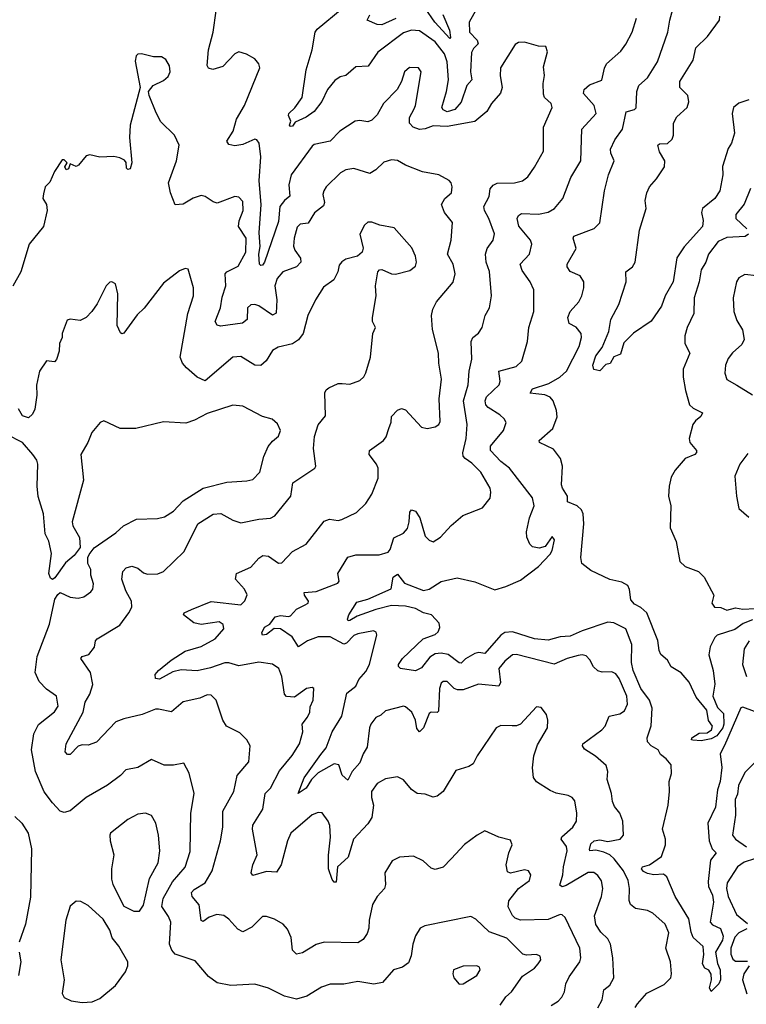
# Model space of a CAD drawing. Extents: x 1771496 to 1971148, y 471553 to 643630.
# Tile 358 of 656: x 1854910 to 1858573, y 574471 to 579438. Entities that reach past the tile are written whole.
import ezdxf

# ---------------------------------------------------------------- set-up
doc = ezdxf.new("R2010")
doc.units = 0

msp = doc.modelspace()

# ---------------------------------------------------------------- linework, layer by layer
at = {"layer": '0CON10XD'}
for points in [[(1858605, 576410.5), (1858557.9, 576392.1), (1858515, 576361.8), (1858426.9, 576333.1), (1858415, 576320.8), (1858390.9, 576275), (1858383.7, 576233.7), (1858405.4, 576155), (1858414.1, 576085.9), (1858403.5, 576025), (1858427.6, 575967.6), (1858457.6, 575937.6), (1858459.6, 575885), (1858454.8, 575865), (1858423.8, 575825), (1858395, 575810.8), (1858345, 575799.7), (1858302.9, 575802.9), (1858297.5, 575805), (1858298.8, 575815), (1858335, 575839.2), (1858375, 575840), (1858397.5, 575855), (1858402.5, 575875), (1858382.1, 575902.1), (1858373.8, 575955), (1858320.8, 576020.8), (1858285.3, 576095.3), (1858244, 576144), (1858195, 576174.2), (1858176.4, 576206.4), (1858142.5, 576235), (1858132.9, 576255), (1858126.9, 576306.9), (1858070.9, 576445), (1858042, 576472), (1858009.2, 576489.2), (1857991.4, 576511.4), (1857983.9, 576563.9), (1857975, 576583.3), (1857945, 576601.2), (1857885, 576614), (1857788.9, 576658.9), (1857743.6, 576695), (1857738.2, 576725), (1857754.3, 576895), (1857751.4, 576945), (1857741.4, 576965), (1857720, 576985), (1857670.8, 577005), (1857670.8, 577035), (1857645.7, 577075), (1857642, 577092), (1857646.3, 577186.3), (1857635.7, 577225), (1857601.1, 577271.1), (1857530.8, 577305), (1857528, 577315), (1857598.2, 577375), (1857620, 577435), (1857617, 577467), (1857600, 577515), (1857583.8, 577533.8), (1857556.7, 577545), (1857511.2, 577551.2), (1857483.8, 577553.8), (1857494.5, 577575), (1857577.5, 577602.5), (1857632.9, 577635), (1857666.7, 577665), (1857730.5, 577789.5), (1857742.1, 577835), (1857740.5, 577855), (1857715.9, 577885.9), (1857680.8, 577905), (1857673.3, 577935), (1857685.6, 577965), (1857728, 578015), (1857744.2, 578045), (1857754.3, 578085), (1857754.3, 578115), (1857736.2, 578145), (1857685, 578167.5), (1857670.3, 578190.3), (1857669.4, 578205), (1857715, 578283.3), (1857700, 578335), (1857704, 578345), (1857806.4, 578383.6), (1857835, 578413.3), (1857858.9, 578575), (1857879.1, 578655), (1857906.4, 578725), (1857889.6, 578765), (1857887.9, 578785), (1857910.7, 578830.7), (1857948.1, 578885), (1857967.4, 578972.6), (1858010, 578985), (1858017.3, 578992.7), (1858020.3, 579075), (1858030.8, 579105), (1858075, 579144.4), (1858125, 579224.2), (1858178, 579375), (1858187.5, 579435), (1858220, 579555)], [(1856428.3, 575731.7), (1856455.2, 575764.8), (1856484.7, 575845), (1856534.7, 575925), (1856559.2, 576040.9), (1856604.8, 576075.2), (1856620.1, 576109.9), (1856655, 576150), (1856674.1, 576185), (1856710.6, 576335), (1856707.9, 576347.9), (1856694.4, 576354.4), (1856615, 576340.5), (1856595, 576331.2), (1856557.5, 576292.5), (1856545, 576288.6), (1856475, 576325.5), (1856415, 576325.3), (1856361.2, 576305), (1856315, 576274.4), (1856284.4, 576325), (1856225, 576364.6), (1856192.4, 576367.6), (1856155, 576335.8), (1856135, 576333.8), (1856131.4, 576345), (1856145, 576373.8), (1856171.8, 576388.2), (1856198.5, 576425), (1856225, 576433.2), (1856265, 576426.5), (1856275, 576430), (1856305.3, 576464.7), (1856345.9, 576484.1), (1856364.2, 576495), (1856366.7, 576505), (1856345.7, 576535), (1856345, 576548.8), (1856405, 576553.1), (1856513.8, 576595), (1856520, 576605), (1856514.2, 576645), (1856565, 576726.9), (1856605, 576737.9), (1856721.7, 576738.3), (1856768.1, 576751.9), (1856777.5, 576765), (1856796.1, 576823.9), (1856845, 576848.1), (1856865, 576872), (1856873.9, 576905), (1856876.9, 576953.1), (1856884.7, 576965.3), (1856905, 576958.5), (1856927.8, 576925), (1856955, 576833.1), (1856975, 576811.5), (1856995, 576804.4), (1857032.1, 576827.9), (1857085, 576885.7), (1857143.7, 576936.3), (1857244, 576975), (1857281.5, 577025), (1857286, 577054), (1857281.3, 577075), (1857234, 577155), (1857190, 577200), (1857155, 577224.6), (1857146, 577236), (1857143.2, 577253.2), (1857160.8, 577325), (1857165.5, 577395), (1857146.6, 577515), (1857170.7, 577595), (1857176.1, 577665), (1857189.5, 577725), (1857185.6, 577814.4), (1857195, 577833.8), (1857223.7, 577856.3), (1857240.8, 577885), (1857257.1, 577945), (1857278.1, 577985), (1857288.5, 578045), (1857277.8, 578167.8), (1857261.5, 578215), (1857258.8, 578255), (1857267.2, 578282.8), (1857296.5, 578325), (1857303.2, 578356.8), (1857275.4, 578435), (1857252.5, 578475), (1857249.6, 578495), (1857276.6, 578545), (1857281.5, 578585), (1857297, 578603), (1857317.6, 578612.4), (1857405.3, 578614.7), (1857445, 578624.4), (1857471.4, 578645), (1857506.1, 578693.9), (1857550, 578775), (1857551.4, 578895), (1857594.3, 578995), (1857589.4, 579015), (1857556.5, 579045), (1857551.1, 579061.1), (1857548.5, 579115), (1857555.5, 579155.5), (1857550.9, 579199.1), (1857570, 579275), (1857561.7, 579301.7), (1857525, 579304.2), (1857455, 579324.4), (1857425, 579322.9), (1857408.3, 579311.7), (1857333.1, 579195), (1857331.9, 579155), (1857342.5, 579095), (1857333.8, 579066.2), (1857289.2, 579015), (1857265.8, 578975), (1857205.3, 578924.7), (1857065, 578898.9), (1856995, 578902.3), (1856955, 578886.9), (1856925, 578883.8), (1856894.3, 578895), (1856875.3, 578915.3), (1856875.9, 578945), (1856897.9, 578987.9), (1856905.4, 579005.4), (1856933.8, 579175), (1856920, 579195), (1856875, 579196.2), (1856849.2, 579175), (1856834.4, 579125), (1856812.2, 579085), (1856744.4, 579015), (1856712.1, 578957.9), (1856685, 578930), (1856665, 578923.1), (1856625, 578929.5), (1856601.2, 578925), (1856524.3, 578875), (1856475.3, 578824.7), (1856395, 578807.5), (1856385, 578800), (1856278.1, 578655), (1856266.5, 578605), (1856272.7, 578547.3), (1856244.4, 578525.6), (1856221.1, 578495), (1856215, 578420), (1856145, 578214.3), (1856135, 578199.1), (1856125, 578196.9), (1856119.6, 578205), (1856116.1, 578255), (1856123, 578293), (1856117.3, 578362.7), (1856127.5, 578505), (1856118.1, 578625), (1856125.8, 578745), (1856117.8, 578815), (1856105, 578832), (1856095, 578834.3), (1856035, 578807.3), (1855995, 578800.9), (1855965, 578807.5), (1855954.2, 578825), (1855985.6, 578875), (1856002.9, 578935), (1856043.5, 579005), (1856120, 579195), (1856115.7, 579215.7), (1856095, 579240), (1856054.3, 579264.3), (1856015, 579276), (1855994.5, 579265.5), (1855935, 579201.2), (1855883, 579187), (1855862.7, 579192.7), (1855856.1, 579206.1), (1855861.4, 579285), (1855886.2, 579375), (1855901.4, 579481.4)], [(1857215, 579494), (1857176.5, 579425), (1857177.9, 579375), (1857216.5, 579335), (1857221.5, 579315), (1857197.3, 579292.7), (1857187.7, 579272.3), (1857182.1, 579175), (1857189.4, 579135), (1857164.7, 579105), (1857135, 579021.4), (1857104.4, 578985), (1857065, 578972.6), (1857045, 578983.5), (1857038.8, 578995), (1857062, 579075), (1857071, 579135), (1857065.8, 579225), (1857052.4, 579265), (1857004.2, 579325), (1856925, 579381.6), (1856885, 579384.7), (1856845, 579371.1), (1856715, 579273.1), (1856666.8, 579203.2), (1856605, 579200), (1856553.6, 579156.4), (1856525, 579148.5), (1856498.5, 579131.5), (1856462.1, 579085), (1856432.5, 579025), (1856395, 578974.3), (1856355, 578946), (1856299.5, 578920.5), (1856285, 578900), (1856275, 578898), (1856270, 578905), (1856276.2, 578925), (1856264.6, 578955), (1856267.1, 578965), (1856296.8, 578993.2), (1856334, 579045), (1856354, 579185), (1856384.1, 579285.9), (1856399.6, 579375), (1856410.1, 579389.9), (1856535, 579493.8)], [(1856805.8, 579444.2), (1856735, 579410.8), (1856712.9, 579412.9), (1856662.5, 579435), (1856675, 579461.9)], [(1857043.2, 579463.2), (1857076.9, 579385), (1857082.3, 579347.7), (1857077.8, 579342.2), (1857002.7, 579425), (1856955, 579496.2)], [(1858615, 575948.5), (1858555, 575969.6), (1858545, 575966.7), (1858463.7, 575776.3), (1858440.6, 575735), (1858449.5, 575665), (1858440.8, 575595), (1858427, 575553), (1858417, 575465), (1858379.2, 575385), (1858385.8, 575295), (1858400.4, 575255), (1858421.5, 575235), (1858392.4, 575197.6), (1858381, 575091), (1858382.3, 575065), (1858402.3, 575022.3), (1858407.3, 574987.3), (1858390.9, 574885), (1858401.8, 574871.8), (1858443.4, 574853.4), (1858456.6, 574815), (1858453.7, 574795), (1858417.7, 574735), (1858427.7, 574677.7), (1858440.8, 574645), (1858443.3, 574595), (1858435.3, 574574.7), (1858395, 574536.7), (1858387.5, 574555), (1858398.2, 574595), (1858395, 574622.5), (1858383.9, 574643.9), (1858364.1, 574654.1), (1858352.5, 574675), (1858358.1, 574721.9), (1858355, 574762.5), (1858305, 574808.1), (1858294.6, 574834.6), (1858282.6, 574902.6), (1858214.5, 575015), (1858172, 575115), (1858155, 575128.1), (1858106, 575124), (1858075, 575130.3), (1858055, 575141.3), (1858044.7, 575155), (1858050, 575165), (1858085, 575174.1), (1858145, 575216.9), (1858166.3, 575275), (1858165.3, 575305), (1858150.2, 575355), (1858179.4, 575475), (1858186.1, 575545), (1858183.6, 575595), (1858195.4, 575635.4), (1858195, 575680), (1858169.5, 575709.5), (1858140.8, 575730.8), (1858128, 575755), (1858093.8, 575775), (1858074.4, 575795), (1858072.7, 575815), (1858093.5, 575876.5), (1858098.1, 575965), (1858085.3, 576005), (1858041.7, 576065), (1858002.1, 576155), (1857993.9, 576195), (1857996.6, 576286.6), (1857965.7, 576365), (1857905.4, 576395.4), (1857875, 576399.1), (1857745, 576355.6), (1857685, 576327.5), (1857635, 576325.5), (1857575, 576307.6), (1857506.1, 576313.9), (1857395, 576350), (1857355, 576346.7), (1857335, 576332.8), (1857255, 576240.6), (1857225, 576245.8), (1857205, 576241.1), (1857157.1, 576213), (1857135, 576191.2), (1857125, 576193.1), (1857070.9, 576235), (1857035, 576243.1), (1857005, 576239.2), (1856977.4, 576222.6), (1856935, 576168.9), (1856905, 576153.3), (1856830, 576165), (1856819.2, 576175), (1856819.4, 576185), (1856839.4, 576215), (1856944.4, 576315), (1857005, 576337.3), (1857019.7, 576350.3), (1857028, 576372), (1857024, 576394), (1856986.9, 576435), (1856945, 576446.4), (1856905, 576467.1), (1856855, 576479.6), (1856785, 576482.9), (1856705, 576463.3), (1856611.7, 576428.3), (1856575, 576407.5), (1856565.9, 576405.9), (1856563.3, 576413.3), (1856570, 576435), (1856609.6, 576500.4), (1856665, 576514.4), (1856783.6, 576566.4), (1856792.7, 576625), (1856815, 576641.1), (1856850, 576595), (1856945, 576559.3), (1856974.2, 576565), (1857035, 576603.3), (1857115, 576622.5), (1857205, 576602.5), (1857305, 576562.5), (1857361.5, 576578.5), (1857435, 576610.5), (1857525, 576678.8), (1857585, 576742.5), (1857595, 576760), (1857605.7, 576814.3), (1857595, 576830), (1857558.8, 576781.2), (1857528, 576772), (1857495, 576778.8), (1857481.4, 576791.4), (1857467, 576827), (1857465.7, 576855), (1857480.8, 576925), (1857503.9, 576985), (1857495, 577025.8), (1857380, 577175), (1857335, 577209.1), (1857282.8, 577265), (1857283.1, 577286.9), (1857349.5, 577365), (1857362.5, 577405), (1857352.2, 577425), (1857330, 577445), (1857271, 577481), (1857260.5, 577495), (1857256.9, 577515), (1857263.9, 577536.1), (1857326.5, 577595), (1857332.5, 577615), (1857326, 577665), (1857412.4, 577687.6), (1857441.4, 577715), (1857470, 577815), (1857477.5, 577885), (1857501.5, 577965), (1857502.2, 578075), (1857482.9, 578115), (1857442.3, 578172.3), (1857433.1, 578205), (1857480.8, 578255), (1857491.8, 578305), (1857484.5, 578325), (1857426.5, 578396.5), (1857417.5, 578435), (1857425, 578450), (1857439.5, 578460.5), (1857525, 578457.3), (1857575, 578466.4), (1857605.3, 578484.7), (1857648.5, 578535), (1857688.9, 578641.1), (1857739.2, 578725), (1857743.5, 578885), (1857815.6, 578965), (1857806.4, 579005), (1857752.9, 579065), (1857755.8, 579085), (1857781.8, 579108.2), (1857845, 579132), (1857857.4, 579192.6), (1857868.1, 579215), (1857940.7, 579279.3), (1857965, 579314), (1857997.5, 579375), (1858019.4, 579445)], [(1858585, 579032.7), (1858535, 579016.7), (1858507.6, 578995), (1858501.4, 578965), (1858513.6, 578865), (1858497.7, 578815), (1858481.8, 578788.2), (1858453.3, 578696.7), (1858455.4, 578655), (1858439.5, 578575), (1858413.8, 578535), (1858351.5, 578485), (1858346.5, 578465), (1858355.9, 578424.1), (1858352.1, 578395), (1858258.9, 578291.1), (1858223.6, 578236.4), (1858204.1, 578115.9), (1858163.3, 578045), (1858145, 577992.5), (1858093, 577917), (1858003.9, 577856.1), (1857955, 577807.5), (1857939.3, 577750.7), (1857905, 577737.5), (1857886.4, 577703.6), (1857865, 577698.8), (1857835, 577665.7), (1857805, 577673.3), (1857800, 577695), (1857815, 577742.9), (1857846.2, 577783.8), (1857880.5, 577865), (1857890, 577925), (1857929.7, 578000.3), (1857966.7, 578115), (1857965.8, 578165), (1857999.8, 578190.2), (1858013.3, 578215), (1858034.1, 578375.9), (1858067.5, 578485), (1858062.5, 578525), (1858072, 578565), (1858084.3, 578595), (1858120, 578635), (1858160, 578695), (1858162.2, 578725), (1858135, 578770.8), (1858126.2, 578805), (1858135, 578812), (1858175, 578813.5), (1858198.9, 578835), (1858206.2, 578855), (1858206.5, 578915), (1858222, 578948), (1858274.4, 578995), (1858283.2, 579023.2), (1858278.6, 579055), (1858238, 579095), (1858237.5, 579125), (1858305, 579233.3), (1858319.2, 579295), (1858377.8, 579352.2), (1858437.5, 579435), (1858440, 579455)], [(1856032.7, 577907.3), (1855922.2, 577892.2), (1855905, 577896), (1855895.6, 577915), (1855923.3, 577985), (1855931.6, 578038.4), (1855948.8, 578095), (1855946.8, 578155), (1855954.5, 578165.5), (1856010.7, 578195), (1856049.7, 578265), (1856051.4, 578335), (1856013.5, 578395), (1856017.4, 578422.6), (1856037.5, 578475), (1856035, 578521.2), (1856015, 578543.1), (1855995, 578545.7), (1855905, 578512.2), (1855885, 578518.6), (1855845, 578545.8), (1855825, 578550), (1855785, 578537.1), (1855735, 578507.1), (1855694.3, 578504.3), (1855670.9, 578565), (1855660.8, 578615), (1855700, 578725), (1855714.4, 578804.4), (1855690, 578855), (1855622.4, 578922.4), (1855597.4, 578967.4), (1855562.5, 579055), (1855560, 579075), (1855583.3, 579105), (1855635, 579131.4), (1855658.6, 579151.4), (1855668.9, 579175), (1855665.4, 579205.4), (1855646.4, 579236.4), (1855625, 579250), (1855585, 579250), (1855525, 579265.8), (1855505, 579263.3), (1855496.7, 579255), (1855492.3, 579227.7), (1855518, 579095), (1855466.4, 578905), (1855463.8, 578843.8), (1855476.2, 578715), (1855467.5, 578685), (1855455, 578682.5), (1855449.3, 578689.3), (1855446.4, 578716.4), (1855438.8, 578728.8), (1855415, 578741.4), (1855385, 578746.9), (1855315, 578744.2), (1855263.6, 578756.4), (1855245, 578750), (1855206.4, 578703.6), (1855195, 578697.5), (1855165, 578710), (1855156.7, 578685), (1855145, 578680), (1855137.5, 578695), (1855150, 578715), (1855135, 578730), (1855125, 578730), (1855085, 578672.5), (1855062.3, 578617.7), (1855038.8, 578595), (1855030.8, 578559.2), (1855026.7, 578535), (1855045.8, 578505.8), (1855049.4, 578475), (1855030.6, 578395), (1854958.6, 578305), (1854915.6, 578165), (1854876.2, 578093.8)], [(1857825, 574454.2), (1857845.9, 574494.1), (1857855.6, 574545), (1857885, 574568.6), (1857905.8, 574605), (1857900, 574705), (1857888.5, 574775), (1857875, 574801.4), (1857839.4, 574835), (1857814.1, 574874.1), (1857808.3, 574918.3), (1857842.5, 575015), (1857850, 575055), (1857843.7, 575093.7), (1857825, 575121.4), (1857805, 575135.6), (1857775, 575136.5), (1857665, 575069.8), (1857644, 575064), (1857632.7, 575072.7), (1857648.6, 575125), (1857650.9, 575165), (1857670, 575245), (1857667.3, 575267.3), (1857639.5, 575305), (1857643.2, 575316.8), (1857699.1, 575365), (1857716.5, 575395), (1857719.4, 575435), (1857708, 575498), (1857695, 575514.2), (1857675, 575524.3), (1857615, 575535.8), (1857585, 575549.2), (1857515, 575593.1), (1857500.5, 575615), (1857494.6, 575664.6), (1857502.1, 575725), (1857519.8, 575780.2), (1857571.4, 575865), (1857572.9, 575905), (1857565, 575933.3), (1857539.1, 575969.1), (1857515, 575972), (1857435.4, 575884.6), (1857415, 575875.5), (1857393.5, 575876.5), (1857335, 575876.9), (1857312.5, 575865), (1857216.7, 575725), (1857196.2, 575685), (1857175, 575670.8), (1857109.4, 575650.6), (1857045.3, 575544.7), (1857015, 575521.5), (1856995, 575516.7), (1856955, 575530.4), (1856913.3, 575535), (1856885.5, 575555.5), (1856845, 575604), (1856815, 575618.8), (1856755, 575608), (1856712, 575585), (1856683.1, 575545), (1856683.1, 575515), (1856694.4, 575475), (1856685, 575413.3), (1856665, 575382), (1856592.2, 575305), (1856565.8, 575214.2), (1856512.7, 575165), (1856505, 575087.5), (1856495, 575087.5), (1856485, 575101.2), (1856466.8, 575155), (1856466.8, 575223.2), (1856476.9, 575315), (1856473, 575373), (1856465, 575395.6), (1856435, 575437.1), (1856415, 575439.4), (1856385, 575426.7), (1856277.1, 575335), (1856259.4, 575295), (1856227.6, 575175), (1856205, 575138), (1856155, 575140.6), (1856085, 575121.8), (1856076.5, 575135), (1856085.4, 575175), (1856106.6, 575225), (1856083.8, 575355), (1856086.2, 575375), (1856136.7, 575455), (1856147.8, 575535), (1856175, 575562.2), (1856220.5, 575649.5), (1856283.7, 575726.3), (1856320.8, 575785), (1856338.1, 575845), (1856334.5, 575885), (1856361.1, 575918.9), (1856372.9, 575945), (1856375, 575972.5), (1856389.2, 576005), (1856393.6, 576063.6), (1856385, 576070), (1856356.1, 576063.9), (1856295, 576020), (1856255, 576024.2), (1856245.5, 576035.5), (1856231.8, 576125), (1856217.1, 576165), (1856185, 576186.2), (1856115, 576197.1), (1856015, 576178), (1855965, 576194.1), (1855945, 576193.6), (1855872.3, 576167.7), (1855805, 576152.9), (1855725, 576158.9), (1855681.5, 576148.5), (1855615, 576111.5), (1855594.6, 576114.6), (1855592.7, 576135), (1855609.2, 576155), (1855673.4, 576206.6), (1855745, 576252.5), (1855825, 576276.2), (1855895, 576315.4), (1855940, 576365), (1855936.6, 576386.6), (1855915, 576400.8), (1855825, 576386.7), (1855787.5, 576395), (1855736.2, 576435), (1855740, 576445), (1855776.6, 576463.4), (1855875, 576503.6), (1856025, 576486.9), (1856045, 576506), (1856057, 576537), (1856044.3, 576565), (1855997.5, 576615), (1856002.5, 576645), (1856075, 576676.4), (1856115, 576721.4), (1856135.4, 576734.6), (1856165, 576732.1), (1856215, 576695.5), (1856232.2, 576697.8), (1856285.4, 576754.6), (1856355, 576792.9), (1856445, 576907.5), (1856471.7, 576918.3), (1856515, 576912.2), (1856533.7, 576916.3), (1856608.5, 576951.5), (1856655, 576998), (1856685.4, 577044.6), (1856717.3, 577125), (1856717.3, 577175), (1856708.9, 577195), (1856671.1, 577245), (1856672.9, 577265), (1856744, 577315), (1856756.8, 577333.2), (1856771.2, 577375), (1856783, 577407), (1856783.9, 577436.1), (1856815, 577467.5), (1856835, 577476.7), (1856855, 577470), (1856935, 577382), (1856965, 577376.2), (1857005, 577384.4), (1857022.9, 577395), (1857029.8, 577410.2), (1857024.2, 577525), (1857036.8, 577625), (1857022.3, 577705), (1857020.7, 577755), (1856991.5, 577875), (1856985.4, 577945), (1856992.4, 577977.6), (1857010.9, 578015), (1857095, 578114), (1857106.2, 578155), (1857095, 578203.8), (1857066.8, 578255), (1857085.3, 578325), (1857092.5, 578415), (1857051.8, 578465), (1857036.9, 578505), (1857053.6, 578536.4), (1857087.1, 578565), (1857090.8, 578595), (1857086, 578615), (1857075.9, 578625.9), (1857022.5, 578655), (1856940.2, 578670.2), (1856855, 578703.5), (1856815, 578726.7), (1856785, 578730), (1856745, 578719.5), (1856705, 578679.4), (1856675, 578662.2), (1856595, 578687.1), (1856555, 578680.9), (1856527.1, 578665), (1856455.8, 578595), (1856443.1, 578575), (1856438.1, 578555), (1856447.5, 578515), (1856441.1, 578498.9), (1856397, 578463), (1856365, 578411.5), (1856324, 578406), (1856309.3, 578390.7), (1856293.8, 578335), (1856290.5, 578295), (1856296.7, 578275), (1856326.2, 578235), (1856327.3, 578215), (1856305, 578191.1), (1856236.7, 578165), (1856207.4, 578132.6), (1856196.5, 578095), (1856206.4, 578025), (1856202.4, 577957.6), (1856185, 577947.5), (1856115, 577993.6), (1856095, 578001.1), (1856075, 578000), (1856058.9, 577985), (1856056.4, 577925), (1856032.7, 577907.3)], [(1858594.7, 578585.3), (1858562.4, 578507.6), (1858519.4, 578455), (1858520, 578435), (1858575, 578382.9)], [(1857590, 574465), (1857625, 574487.1), (1857642.4, 574507.6), (1857656.5, 574535), (1857663.2, 574575), (1857679.4, 574610.6), (1857733.5, 574685), (1857739.6, 574705), (1857733.8, 574755), (1857659.6, 574909.6), (1857645, 574923.1), (1857635, 574924.4), (1857575, 574898.8), (1857435, 574895.7), (1857408, 574905), (1857395, 574920), (1857372.6, 574962.6), (1857376, 574994), (1857424.7, 575055.3), (1857479.4, 575095), (1857486.9, 575125), (1857475, 575144), (1857455, 575150), (1857385, 575132.9), (1857370, 575140), (1857363.2, 575175), (1857375.4, 575234.6), (1857392, 575275), (1857385, 575300), (1857325, 575314.4), (1857254.2, 575345.8), (1857215.6, 575324.4), (1857153.2, 575276.8), (1857085, 575205.8), (1857045, 575162.5), (1857005, 575150.6), (1856985, 575157.5), (1856943.3, 575195), (1856895, 575219.2), (1856825, 575214.2), (1856788, 575195), (1856751.4, 575135), (1856754.5, 575075), (1856748.9, 575055), (1856712.2, 575015), (1856689.1, 574975), (1856671.9, 574895), (1856670.8, 574855), (1856661.7, 574828.3), (1856641.7, 574798.3), (1856615, 574781.4), (1856445, 574784.6), (1856405, 574773.8), (1856335, 574731.2), (1856305, 574724.3), (1856284.6, 574744.6), (1856279.1, 574809.1), (1856260.9, 574850.9), (1856238, 574875), (1856195, 574901.4), (1856155, 574914.2), (1856135, 574914), (1856080.3, 574859.7), (1856035, 574837.5), (1856010.6, 574850.6), (1855965, 574900), (1855938.6, 574918.6), (1855904.3, 574924.3), (1855865, 574911.1), (1855835, 574889.2), (1855825, 574893.8), (1855815, 574972.5), (1855780, 575015), (1855776.2, 575035), (1855789.6, 575050.4), (1855845, 575083.5), (1855880, 575145), (1855922.9, 575295), (1855933.8, 575365), (1855934.6, 575445), (1855989.5, 575545), (1856006.7, 575625), (1856065.6, 575695), (1856072, 575775), (1856055.5, 575805.5), (1856020.3, 575840.3), (1855952.5, 575875), (1855934.2, 575905), (1855901.2, 576005), (1855875, 576030), (1855855, 576032.5), (1855817.5, 576015), (1855735, 575997.1), (1855675, 575945.7), (1855610.2, 575960.2), (1855595, 575960), (1855527.2, 575932.8), (1855435, 575911.1), (1855395, 575895.6), (1855296.8, 575793.2), (1855255, 575778.1), (1855225, 575779.4), (1855205, 575773.5), (1855165, 575731.4), (1855150.7, 575730.7), (1855139.1, 575745), (1855144.6, 575785), (1855230, 575945), (1855239.6, 575995), (1855264.1, 576035.9), (1855278.8, 576085), (1855267.3, 576145), (1855218.1, 576215), (1855225, 576225.6), (1855258.9, 576235), (1855286.8, 576273.2), (1855292.5, 576305), (1855301.2, 576315), (1855415, 576384), (1855461.1, 576445), (1855475.5, 576475), (1855474.6, 576505), (1855445, 576556), (1855424.5, 576615), (1855430, 576655), (1855447.3, 576672.7), (1855475, 576681.2), (1855505, 576670.8), (1855535, 576647.8), (1855555, 576641.5), (1855607.2, 576642.8), (1855635, 576654.3), (1855739.4, 576755), (1855807.9, 576895), (1855885, 576943.2), (1855925, 576946.2), (1855985, 576913.3), (1856025, 576900.6), (1856115, 576918.5), (1856175, 576923.3), (1856197.1, 576935), (1856276.9, 577035), (1856287.9, 577102.1), (1856398.8, 577175), (1856403.8, 577185), (1856390.6, 577275), (1856395.6, 577335), (1856415, 577393.3), (1856451.2, 577438.8), (1856448.1, 577555), (1856455, 577571.2), (1856468.7, 577581.3), (1856515, 577601.9), (1856535, 577603.1), (1856575, 577600), (1856625, 577618), (1856645, 577636.2), (1856655, 577656.7), (1856678, 577735), (1856690, 577855), (1856703.8, 577885), (1856689.2, 577915), (1856688.1, 577935), (1856707.8, 578045), (1856703.3, 578095), (1856716.2, 578165), (1856724.3, 578175.7), (1856735, 578178), (1856785, 578155.6), (1856805, 578153.3), (1856877, 578173), (1856905.7, 578195), (1856910.6, 578215), (1856905.6, 578245), (1856886.9, 578286.9), (1856798.3, 578388.3), (1856725, 578400.6), (1856685, 578415.5), (1856664.5, 578415.5), (1856648.3, 578401.7), (1856624, 578355), (1856641.2, 578285), (1856636.7, 578265), (1856612.5, 578245), (1856555, 578229.2), (1856533.4, 578216.6), (1856521.3, 578198.7), (1856514.2, 578165), (1856494.3, 578125.7), (1856440.9, 578089.1), (1856400.6, 578025), (1856363.3, 577945), (1856338.5, 577855), (1856315, 577823.1), (1856285, 577803.3), (1856213.3, 577785), (1856185, 577769.2), (1856152.7, 577717.3), (1856125, 577693.1), (1856095, 577694.5), (1856025, 577738.1), (1855985, 577735.6), (1855845, 577615.6), (1855804.5, 577634.5), (1855751.5, 577681.5), (1855731.1, 577705), (1855720, 577735), (1855757.5, 577955), (1855785.6, 578045), (1855785.8, 578085), (1855758.8, 578178.8), (1855745, 578182.5), (1855715, 578171.2), (1855635, 578108.8), (1855537.4, 577982.6), (1855501.9, 577948.1), (1855435, 577856.2), (1855425, 577852.5), (1855417.7, 577857.7), (1855401.4, 577895), (1855405.7, 578055), (1855393.8, 578105), (1855375, 578115.8), (1855365, 578113.8), (1855346, 578095), (1855300, 578005), (1855274.3, 577965), (1855245, 577935.7), (1855215, 577920), (1855165, 577927.5), (1855148.8, 577921.2), (1855124, 577855), (1855123.8, 577835), (1855111.2, 577805), (1855110, 577765), (1855095.9, 577724.1), (1855085, 577712.5), (1855045, 577717.5), (1855010, 577665), (1854995.4, 577594.6), (1854996.7, 577543.3), (1854986.7, 577473.3), (1854975, 577448), (1854955, 577429.2), (1854925, 577439.4), (1854905, 577474.2)], [(1858584.3, 578355), (1858566.4, 578343.6), (1858475, 578339.7), (1858431.8, 578318.2), (1858382.3, 578255), (1858368.9, 578215), (1858344.7, 578175.3), (1858335.4, 578115), (1858310.5, 578035), (1858309.3, 577955), (1858275.4, 577885), (1858262.4, 577842.4), (1858263.1, 577805), (1858287.8, 577755), (1858254.7, 577675), (1858254.7, 577635.3), (1858266.8, 577566.8), (1858286.5, 577495), (1858305, 577477.5), (1858352.2, 577455), (1858343.8, 577436.2), (1858316.4, 577415), (1858303.8, 577396.2), (1858285.5, 577325), (1858289.1, 577305), (1858322.5, 577265), (1858322.5, 577255), (1858314.2, 577245), (1858265, 577223.5), (1858215, 577165.4), (1858195, 577130.5), (1858184.1, 577085), (1858180.4, 577035), (1858191.7, 576985), (1858190, 576875), (1858219.2, 576805), (1858237.3, 576705), (1858265, 576679.1), (1858331.4, 576655), (1858360, 576625), (1858410, 576535), (1858400, 576495), (1858412.5, 576475), (1858445, 576472), (1858475, 576460), (1858519.1, 576470.9), (1858555, 576464.4), (1858617.8, 576467.8)], [(1858625, 578146.1), (1858565, 578153.1), (1858535, 578136), (1858522.9, 578115), (1858507.5, 578035), (1858510, 577965), (1858525, 577920), (1858553.2, 577873.2), (1858561.4, 577825), (1858550.2, 577799.8), (1858503.1, 577756.9), (1858481.7, 577728.3), (1858468.6, 577695), (1858464.4, 577655), (1858475, 577622), (1858525, 577593.8), (1858605, 577544.6)], [(1857332.5, 574467.5), (1857361.2, 574508.8), (1857390, 574535), (1857445, 574613.1), (1857505, 574653.1), (1857524.3, 574675), (1857536.9, 574695), (1857534.3, 574714.3), (1857515, 574723.1), (1857465, 574718.5), (1857446, 574725), (1857365, 574805.3), (1857276.7, 574836.7), (1857210.3, 574900.3), (1857183.6, 574913.6), (1856953, 574867), (1856928.8, 574855), (1856905, 574816.7), (1856891.5, 574775), (1856883.9, 574715), (1856869.4, 574680.6), (1856840.7, 574659.3), (1856794.8, 574645.2), (1856739.1, 574580.9), (1856695, 574573.3), (1856615, 574586.8), (1856545, 574573.1), (1856475, 574573.1), (1856431.7, 574558.3), (1856357, 574513), (1856305, 574496.7), (1856245, 574512.5), (1856165, 574552.2), (1856095, 574572.2), (1855975, 574565.5), (1855905, 574578.8), (1855861.2, 574611.2), (1855795, 574690), (1855694.1, 574724.1), (1855676.5, 574745), (1855665.5, 574775), (1855672.1, 574885), (1855660, 574915), (1855627.1, 574965), (1855633.3, 575005), (1855680.2, 575089.8), (1855745, 575163.1), (1855768.8, 575241.2), (1855772.1, 575435), (1855788.9, 575535), (1855765, 575637.5), (1855737, 575687), (1855685, 575677.1), (1855637.8, 575677.8), (1855575, 575706.7), (1855505, 575666), (1855445, 575654), (1855418.8, 575625), (1855353.4, 575576.6), (1855245.9, 575514.1), (1855165, 575447.5), (1855135, 575438.6), (1855115, 575445.8), (1855075, 575487.1), (1855033.8, 575543.8), (1854990.6, 575645), (1854969.1, 575755), (1854981.1, 575835), (1855005, 575882.5), (1855085, 575945.7), (1855104.4, 575975), (1855095.6, 576025), (1855045, 576061.4), (1855009.1, 576099.1), (1854988.2, 576145), (1854998.5, 576225), (1855060.7, 576389.3), (1855087.8, 576515), (1855101.7, 576538.3), (1855115, 576548), (1855165, 576525.6), (1855205, 576520), (1855233.3, 576526.7), (1855268.3, 576551.7), (1855279.1, 576565), (1855282.6, 576592.6), (1855269.6, 576635), (1855268.1, 576665), (1855253.6, 576695), (1855253.3, 576725), (1855260.4, 576739.6), (1855285.9, 576774.1), (1855395, 576848.8), (1855433.1, 576885), (1855498.9, 576918.9), (1855605, 576920.9), (1855639.5, 576930.5), (1855685, 576958.9), (1855735, 577010.5), (1855835, 577074.6), (1855955, 577105.5), (1856055, 577111.1), (1856085, 577118.5), (1856120.6, 577155), (1856140.8, 577235), (1856163.5, 577285), (1856185, 577312.5), (1856215, 577336.2), (1856224.3, 577365), (1856209.8, 577399.8), (1856183, 577423), (1856135, 577436.7), (1856035, 577488.6), (1855985, 577493.1), (1855855, 577450.5), (1855791.7, 577418.3), (1855746.9, 577403.1), (1855635, 577410), (1855495, 577375.4), (1855416.4, 577376.4), (1855335, 577413.8), (1855316.7, 577405), (1855274.4, 577355), (1855254.4, 577305), (1855217.8, 577245), (1855231.8, 577115), (1855175.3, 576905), (1855178.5, 576885), (1855211.8, 576825), (1855215.6, 576775), (1855184.7, 576735.3), (1855141.6, 576698.4), (1855087.9, 576622.1), (1855075, 576613.8), (1855065, 576620), (1855057.1, 576645), (1855071.3, 576745), (1855057.9, 576807.9), (1855039.1, 576845), (1855030, 576945), (1855003, 577033), (1854997.8, 577085), (1855002.4, 577195), (1854996, 577216), (1854976.1, 577245), (1854925, 577304.6), (1854845, 577345.9)], [(1858581.3, 577248.7), (1858540.6, 577195), (1858514.3, 577135), (1858522.9, 577035), (1858535, 576972.5), (1858585, 576928.8)], [(1858588, 576305), (1858562.2, 576265), (1858554.5, 576184.5), (1858574.4, 576125)], [(1858013.1, 574455), (1858025, 574474.2), (1858071.9, 574528.1), (1858158.9, 574571.1), (1858192.3, 574605), (1858196.7, 574625), (1858191.6, 574685), (1858167.7, 574755), (1858182, 574832), (1858164.4, 574875), (1858101.3, 574931.3), (1858075, 574943.8), (1858015, 574953.9), (1857988.5, 574975), (1857982.5, 574995), (1857984.7, 575055), (1857978.2, 575095), (1857954.2, 575145), (1857907.5, 575205), (1857884.7, 575225), (1857855, 575238.3), (1857815, 575249.1), (1857785, 575244.7), (1857781.8, 575251.8), (1857789.3, 575280.7), (1857805.5, 575295), (1857835, 575300.4), (1857875, 575293.1), (1857936.4, 575303.6), (1857954.2, 575325), (1857951.4, 575395), (1857935.8, 575435), (1857908.3, 575468.3), (1857897.8, 575495), (1857893.8, 575535), (1857871.5, 575605), (1857874.6, 575645), (1857866.4, 575676.4), (1857812.9, 575722.9), (1857757.8, 575757.8), (1857747.1, 575775), (1857749.4, 575785), (1857845, 575855.7), (1857861.4, 575875), (1857881.2, 575925), (1857935, 575935.7), (1857959.1, 575950.9), (1857974.4, 575985), (1857970.9, 576025), (1857932.3, 576115), (1857915, 576138.5), (1857895, 576148), (1857845.9, 576145.9), (1857825, 576153.1), (1857803.5, 576173.5), (1857785, 576208.6), (1857765, 576228.2), (1857745, 576233.8), (1857725, 576230.8), (1857670, 576215), (1857605, 576186.2), (1857415, 576235.3), (1857395, 576233.2), (1857355, 576202.7), (1857325, 576165.8), (1857333.4, 576095), (1857325, 576076.5), (1857223.4, 576086.6), (1857145, 576058.2), (1857117.2, 576057.2), (1857100, 576065), (1857065, 576098.8), (1857045, 576100), (1857035, 576091.2), (1857026.3, 576063.7), (1857020.9, 575949.1), (1857015, 575942.9), (1856985, 575945.6), (1856975, 575937.5), (1856945, 575865.6), (1856925, 575845.6), (1856911.9, 575861.9), (1856905.3, 575905), (1856887.6, 575945), (1856855, 575972.2), (1856844.4, 575974.4), (1856755, 575951.5), (1856730.2, 575929.8), (1856705, 575917.8), (1856680.7, 575885), (1856673.5, 575865), (1856661.8, 575768.2), (1856641.6, 575735), (1856625, 575690), (1856586.9, 575645), (1856565, 575602), (1856535, 575627.1), (1856519.1, 575679.1), (1856495, 575684.6), (1856415, 575639.1), (1856380.8, 575605), (1856355, 575562.1), (1856313.3, 575535), (1856345, 575613.8), (1856428.3, 575731.7)], [(1858618.9, 575695), (1858565, 575640.8), (1858534, 575575), (1858528.8, 575531.2), (1858517.3, 575505), (1858517.9, 575425), (1858503.5, 575325), (1858517.8, 575305), (1858574.6, 575265)], [(1855515, 574940.8), (1855535, 574971.2), (1855564.7, 575105.2), (1855607.5, 575185), (1855617.5, 575245), (1855610, 575325), (1855596, 575385), (1855575, 575423.3), (1855545, 575436), (1855505, 575430.8), (1855455.8, 575404.2), (1855367.5, 575335), (1855363.8, 575325), (1855365.8, 575295), (1855385.6, 575225), (1855372.2, 575155), (1855372.4, 575102.4), (1855379.4, 575075), (1855435, 574966.2), (1855485, 574940.8), (1855515, 574940.8)], [(1854885, 575419.4), (1854920.8, 575385), (1854952.5, 575335), (1854970, 575255), (1854965, 575012.5), (1854938.7, 574875), (1854907.9, 574785)], [(1858614, 575205), (1858561.5, 575188.5), (1858528.6, 575165), (1858476.4, 575083.6), (1858473.9, 575055), (1858481.2, 575015), (1858523.8, 574925), (1858578.6, 574878.6)], [(1855225, 574480), (1855275, 574484.4), (1855315, 574501.1), (1855393.6, 574566.4), (1855444.4, 574635), (1855455.6, 574665), (1855455.6, 574685), (1855409.4, 574765), (1855376, 574806), (1855365.4, 574845), (1855330.3, 574900.3), (1855255, 574970), (1855219.1, 574989.1), (1855195, 574991.1), (1855164, 574966), (1855142.3, 574895), (1855118, 574695), (1855134.1, 574594.1), (1855124.5, 574525), (1855135, 574505.7), (1855169.3, 574489.3), (1855225, 574480)], [(1858575, 574851.2), (1858535, 574832.3), (1858515, 574809.5), (1858495.8, 574755), (1858494.8, 574724.8), (1858505, 574699.4), (1858518.1, 574688.1), (1858578.3, 574688.3)], [(1854907.3, 574735), (1854915.5, 574685), (1854904, 574616)], [(1857125, 574573.3), (1857145, 574574.2), (1857215, 574616.2), (1857232, 574645), (1857228.3, 574658.3), (1857215, 574665.8), (1857145, 574664.2), (1857096.7, 574645), (1857092.9, 574625), (1857098.8, 574605), (1857125, 574573.3)], [(1858588.2, 574665), (1858560.5, 574625), (1858554.2, 574595), (1858575, 574523.5)]]:
    msp.add_lwpolyline(points, dxfattribs=at)

doc.saveas('drawing.dxf')
